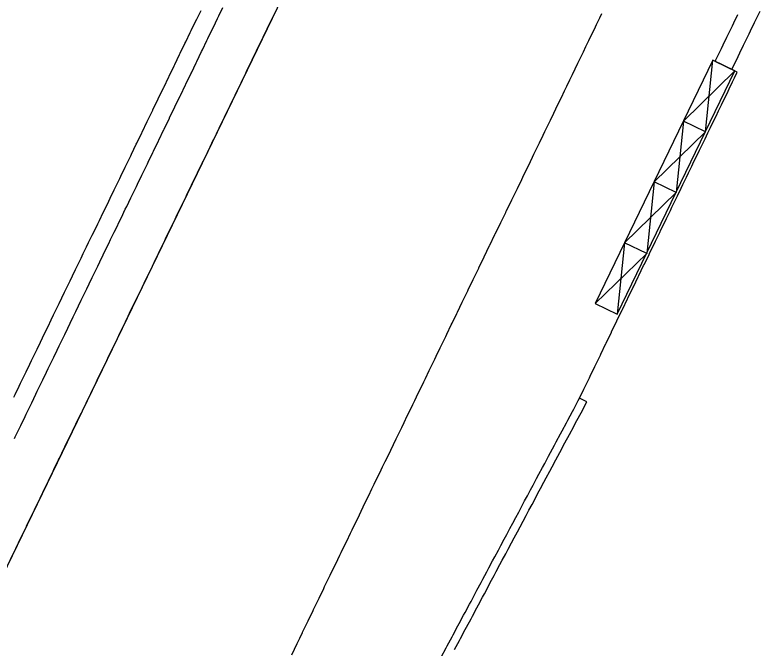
# Model space of a CAD drawing. Extents: x 2145147 to 2158018, y 137519 to 148068.
# Drawn here: x 2151232.1 to 2151292.9, y 142083.9 to 142135.4 of the extents above; entities that cross this region are included whole.
import ezdxf

# ---------------------------------------------------------------- set-up
doc = ezdxf.new("R2010")
doc.units = 0
doc.layers.add('PR_Align_Ramp_A', color=7, linetype='Continuous')
doc.layers.add('PR_Phasing_Pavement_1', color=7, linetype='Continuous')

msp = doc.modelspace()

# ---------------------------------------------------------------- linework, layer by layer
at = {"layer": 'PR_Align_Ramp_A'}
msp.add_line((2151104.34, 141827.891), (2151311.029, 142254.915), dxfattribs=at)
at = {"layer": 'PR_Phasing_Pavement_1'}
for p, q in [((2151288.351, 142125.914), (2151288.947, 142131.736)), ((2151286.551, 142126.785), (2151290.747, 142130.865)), ((2151286.551, 142126.785), (2151285.955, 142120.963)), ((2151288.351, 142125.914), (2151286.551, 142126.785)), ((2151284.155, 142121.835), (2151288.351, 142125.914)), ((2151284.155, 142121.835), (2151283.559, 142116.013)), ((2151285.955, 142120.963), (2151284.155, 142121.835)), ((2151281.759, 142116.884), (2151285.955, 142120.963)), ((2151281.759, 142116.884), (2151281.163, 142111.062)), ((2151283.559, 142116.013), (2151281.759, 142116.884)), ((2151279.363, 142111.933), (2151283.559, 142116.013)), ((2151278.682, 142103.925), (2151278.082, 142104.215))]:
    msp.add_line(p, q, dxfattribs=at)
for points in [[(2151232.057, 142100.939), (2151232.126, 142101.081), (2151232.493, 142101.839), (2151232.574, 142102.007), (2151232.929, 142102.739), (2151233.023, 142102.934), (2151233.364, 142103.64), (2151233.471, 142103.86), (2151233.8, 142104.54), (2151233.919, 142104.787), (2151234.236, 142105.44), (2151234.368, 142105.713), (2151234.671, 142106.34), (2151234.816, 142106.639), (2151235.107, 142107.24), (2151235.265, 142107.566), (2151235.543, 142108.14), (2151235.713, 142108.492), (2151235.978, 142109.04), (2151236.161, 142109.418), (2151236.414, 142109.94), (2151236.61, 142110.345), (2151236.85, 142110.84), (2151237.058, 142111.271), (2151237.285, 142111.74), (2151237.506, 142112.197), (2151237.721, 142112.641), (2151237.955, 142113.124), (2151238.157, 142113.541), (2151238.403, 142114.05), (2151238.592, 142114.441), (2151238.852, 142114.976), (2151239.028, 142115.341), (2151239.3, 142115.903), (2151239.464, 142116.241), (2151239.748, 142116.829), (2151239.899, 142117.141), (2151240.197, 142117.755), (2151240.335, 142118.041), (2151240.645, 142118.682), (2151240.771, 142118.941), (2151241.093, 142119.608), (2151241.206, 142119.841), (2151241.542, 142120.535), (2151241.642, 142120.742), (2151241.99, 142121.461), (2151242.078, 142121.642), (2151242.439, 142122.387), (2151242.513, 142122.542), (2151242.887, 142123.314), (2151242.949, 142123.442), (2151243.335, 142124.24), (2151243.385, 142124.342), (2151243.784, 142125.166), (2151243.82, 142125.242), (2151244.232, 142126.093), (2151244.256, 142126.142), (2151244.68, 142127.019), (2151244.692, 142127.042), (2151245.127, 142127.942), (2151245.129, 142127.945), (2151245.563, 142128.842), (2151245.577, 142128.872), (2151245.999, 142129.743), (2151246.026, 142129.798), (2151246.434, 142130.643), (2151246.474, 142130.724), (2151246.87, 142131.543), (2151246.922, 142131.651), (2151247.306, 142132.443), (2151247.371, 142132.577), (2151247.741, 142133.343), (2151247.819, 142133.503), (2151248.177, 142134.243), (2151248.267, 142134.43), (2151248.613, 142135.143), (2151248.716, 142135.356), (2151249.048, 142136.043)], [(2151231.737, 142091.096), (2151232.139, 142091.928), (2151232.172, 142091.996), (2151232.588, 142092.854), (2151232.608, 142092.896), (2151233.036, 142093.78), (2151233.044, 142093.796), (2151233.479, 142094.696), (2151233.484, 142094.707), (2151233.697, 142095.146), (2151233.701, 142095.155), (2151233.915, 142095.596), (2151233.933, 142095.633), (2151234.351, 142096.496), (2151234.381, 142096.559), (2151234.786, 142097.396), (2151234.83, 142097.486), (2151235.222, 142098.296), (2151235.278, 142098.412), (2151235.658, 142099.197), (2151235.726, 142099.338), (2151236.093, 142100.097), (2151236.175, 142100.265), (2151236.529, 142100.997), (2151236.623, 142101.191), (2151236.965, 142101.897), (2151237.071, 142102.118), (2151237.4, 142102.797), (2151237.52, 142103.044), (2151237.836, 142103.697), (2151237.968, 142103.97), (2151238.272, 142104.597), (2151238.417, 142104.897), (2151238.707, 142105.497), (2151238.865, 142105.823), (2151239.143, 142106.397), (2151239.313, 142106.749), (2151239.579, 142107.297), (2151239.762, 142107.676), (2151240.014, 142108.198), (2151240.21, 142108.602), (2151240.45, 142109.098), (2151240.658, 142109.528), (2151240.886, 142109.998), (2151241.107, 142110.455), (2151241.321, 142110.898), (2151241.555, 142111.381), (2151241.757, 142111.798), (2151242.004, 142112.307), (2151242.193, 142112.698), (2151242.452, 142113.234), (2151242.628, 142113.598), (2151242.9, 142114.16), (2151243.064, 142114.498), (2151243.349, 142115.086), (2151243.5, 142115.398), (2151243.797, 142116.013), (2151243.935, 142116.299), (2151244.245, 142116.939), (2151244.371, 142117.199), (2151244.694, 142117.866), (2151244.807, 142118.099), (2151245.142, 142118.792), (2151245.242, 142118.999), (2151245.591, 142119.718), (2151245.678, 142119.899), (2151246.039, 142120.645), (2151246.114, 142120.799), (2151246.487, 142121.571), (2151246.549, 142121.699), (2151246.936, 142122.497), (2151246.985, 142122.599), (2151247.384, 142123.424), (2151247.421, 142123.499), (2151247.832, 142124.35), (2151247.856, 142124.4), (2151248.281, 142125.276), (2151248.292, 142125.3), (2151248.728, 142126.2), (2151248.729, 142126.203), (2151249.163, 142127.1), (2151249.178, 142127.129), (2151249.599, 142128), (2151249.626, 142128.055), (2151250.035, 142128.9), (2151250.074, 142128.982), (2151250.47, 142129.8), (2151250.523, 142129.908), (2151250.906, 142130.7), (2151250.971, 142130.834), (2151251.342, 142131.6), (2151251.419, 142131.761), (2151251.777, 142132.5), (2151251.868, 142132.687), (2151252.213, 142133.401), (2151252.316, 142133.613), (2151252.649, 142134.301), (2151252.765, 142134.54), (2151253.084, 142135.201), (2151253.213, 142135.466)], [(2151232.008, 142104.296), (2151232.115, 142104.517), (2151232.444, 142105.196), (2151232.563, 142105.443), (2151232.879, 142106.096), (2151233.012, 142106.369), (2151233.315, 142106.996), (2151233.46, 142107.296), (2151233.751, 142107.896), (2151233.908, 142108.222), (2151234.186, 142108.796), (2151234.357, 142109.148), (2151234.622, 142109.697), (2151234.805, 142110.075), (2151235.058, 142110.597), (2151235.254, 142111.001), (2151235.493, 142111.497), (2151235.702, 142111.927), (2151235.929, 142112.397), (2151236.15, 142112.854), (2151236.365, 142113.297), (2151236.599, 142113.78), (2151236.8, 142114.197), (2151237.047, 142114.706), (2151237.236, 142115.097), (2151237.495, 142115.633), (2151237.672, 142115.997), (2151237.944, 142116.559), (2151238.107, 142116.897), (2151238.392, 142117.486), (2151238.543, 142117.798), (2151238.841, 142118.412), (2151238.979, 142118.698), (2151239.289, 142119.338), (2151239.414, 142119.598), (2151239.737, 142120.265), (2151239.85, 142120.498), (2151240.186, 142121.191), (2151240.286, 142121.398), (2151240.634, 142122.117), (2151240.722, 142122.298), (2151241.082, 142123.044), (2151241.157, 142123.198), (2151241.531, 142123.97), (2151241.593, 142124.098), (2151241.979, 142124.896), (2151242.029, 142124.998), (2151242.428, 142125.823), (2151242.464, 142125.898), (2151242.876, 142126.749), (2151242.9, 142126.799), (2151243.324, 142127.675), (2151243.336, 142127.699), (2151243.771, 142128.599), (2151243.773, 142128.602), (2151244.207, 142129.499), (2151244.221, 142129.528), (2151244.643, 142130.399), (2151244.669, 142130.454), (2151245.078, 142131.299), (2151245.118, 142131.381), (2151245.514, 142132.199), (2151245.566, 142132.307), (2151245.95, 142133.099), (2151246.015, 142133.234), (2151246.385, 142133.999), (2151246.463, 142134.16), (2151246.821, 142134.9), (2151246.911, 142135.086), (2151247.257, 142135.8)], [(2151254.646, 142083.34), (2151255.082, 142084.24), (2151255.087, 142084.251), (2151255.3, 142084.69), (2151255.304, 142084.699), (2151255.517, 142085.14), (2151255.535, 142085.177), (2151255.953, 142086.04), (2151255.984, 142086.103), (2151256.389, 142086.94), (2151256.432, 142087.03), (2151256.824, 142087.84), (2151256.88, 142087.956), (2151257.26, 142088.74), (2151257.329, 142088.882), (2151257.696, 142089.641), (2151257.777, 142089.809), (2151258.131, 142090.541), (2151258.226, 142090.735), (2151258.567, 142091.441), (2151258.674, 142091.661), (2151259.003, 142092.341), (2151259.122, 142092.588), (2151259.439, 142093.241), (2151259.571, 142093.514), (2151259.874, 142094.141), (2151260.019, 142094.44), (2151260.31, 142095.041), (2151260.467, 142095.367), (2151260.746, 142095.941), (2151260.916, 142096.293), (2151261.181, 142096.841), (2151261.364, 142097.22), (2151261.617, 142097.741), (2151261.813, 142098.146), (2151262.053, 142098.642), (2151262.261, 142099.072), (2151262.488, 142099.542), (2151262.709, 142099.999), (2151262.924, 142100.442), (2151263.158, 142100.925), (2151263.36, 142101.342), (2151263.606, 142101.851), (2151263.795, 142102.242), (2151264.054, 142102.778), (2151264.231, 142103.142), (2151264.503, 142103.704), (2151264.667, 142104.042), (2151264.951, 142104.63), (2151265.102, 142104.942), (2151265.4, 142105.557), (2151265.538, 142105.842), (2151265.848, 142106.483), (2151265.974, 142106.743), (2151266.296, 142107.409), (2151266.409, 142107.643), (2151266.745, 142108.336), (2151266.845, 142108.543), (2151267.193, 142109.262), (2151267.281, 142109.443), (2151267.641, 142110.188), (2151267.716, 142110.343), (2151268.09, 142111.115), (2151268.152, 142111.243), (2151268.538, 142112.041), (2151268.588, 142112.143), (2151268.987, 142112.968), (2151269.023, 142113.043), (2151269.435, 142113.894), (2151269.459, 142113.943), (2151269.883, 142114.82), (2151269.895, 142114.843), (2151270.33, 142115.744), (2151270.332, 142115.747), (2151270.766, 142116.644), (2151270.78, 142116.673), (2151271.202, 142117.544), (2151271.228, 142117.599), (2151271.637, 142118.444), (2151271.677, 142118.526), (2151272.073, 142119.344), (2151272.125, 142119.452), (2151272.509, 142120.244), (2151272.574, 142120.378), (2151272.944, 142121.144), (2151273.022, 142121.305), (2151273.38, 142122.044), (2151273.47, 142122.231), (2151273.816, 142122.944), (2151273.919, 142123.157), (2151274.251, 142123.845), (2151274.367, 142124.084), (2151274.687, 142124.745), (2151274.815, 142125.01), (2151275.123, 142125.645), (2151275.264, 142125.936), (2151275.558, 142126.545), (2151275.712, 142126.863), (2151275.994, 142127.445), (2151276.161, 142127.789), (2151276.43, 142128.345), (2151276.609, 142128.715), (2151276.865, 142129.245), (2151277.057, 142129.642), (2151277.301, 142130.145), (2151277.506, 142130.568), (2151277.737, 142131.045), (2151277.954, 142131.495), (2151278.172, 142131.945), (2151278.402, 142132.421), (2151278.608, 142132.846), (2151278.851, 142133.347), (2151279.044, 142133.746), (2151279.299, 142134.274), (2151279.479, 142134.646), (2151279.748, 142135.2), (2151279.915, 142135.546)], [(2151289.138, 142131.648), (2151289.197, 142131.77), (2151289.352, 142132.089), (2151289.645, 142132.696), (2151289.787, 142132.989), (2151290.094, 142133.622), (2151290.223, 142133.89), (2151290.542, 142134.549), (2151290.659, 142134.79), (2151290.991, 142135.475)], [(2151290.491, 142130.985), (2151290.553, 142131.113), (2151290.708, 142131.433), (2151291.002, 142132.04), (2151291.144, 142132.333), (2151291.45, 142132.966), (2151291.579, 142133.233), (2151291.898, 142133.892), (2151292.015, 142134.133), (2151292.347, 142134.819), (2151292.451, 142135.033), (2151292.795, 142135.745)], [(2151266.822, 142083.144), (2151267.233, 142083.913), (2151267.308, 142084.052), (2151267.705, 142084.796), (2151267.793, 142084.961), (2151268.177, 142085.679), (2151268.279, 142085.869), (2151268.648, 142086.561), (2151268.764, 142086.778), (2151269.12, 142087.444), (2151269.249, 142087.686), (2151269.592, 142088.327), (2151269.735, 142088.594), (2151270.063, 142089.209), (2151270.22, 142089.503), (2151270.535, 142090.092), (2151270.706, 142090.411), (2151271.007, 142090.975), (2151271.191, 142091.32), (2151271.478, 142091.857), (2151271.677, 142092.228), (2151271.95, 142092.74), (2151272.162, 142093.137), (2151272.422, 142093.623), (2151272.647, 142094.045), (2151272.893, 142094.505), (2151273.133, 142094.953), (2151273.365, 142095.388), (2151273.618, 142095.862), (2151273.837, 142096.271), (2151274.104, 142096.77), (2151274.308, 142097.153), (2151274.589, 142097.679), (2151274.78, 142098.036), (2151275.075, 142098.587), (2151275.252, 142098.919), (2151275.56, 142099.495), (2151275.723, 142099.801), (2151276.045, 142100.404), (2151276.195, 142100.684), (2151276.531, 142101.312), (2151276.667, 142101.567), (2151277.016, 142102.221), (2151277.139, 142102.449), (2151277.502, 142103.129), (2151277.61, 142103.332), (2151277.987, 142104.038), (2151278.082, 142104.215), (2151278.443, 142104.96), (2151278.518, 142105.115), (2151278.891, 142105.887), (2151278.953, 142106.015), (2151279.339, 142106.813), (2151279.389, 142106.915), (2151279.788, 142107.739), (2151279.825, 142107.815), (2151280.236, 142108.666), (2151280.26, 142108.715), (2151280.685, 142109.592), (2151280.696, 142109.615), (2151281.132, 142110.516), (2151281.133, 142110.518), (2151281.567, 142111.416), (2151281.581, 142111.445), (2151282.003, 142112.316), (2151282.03, 142112.371), (2151282.439, 142113.216), (2151282.478, 142113.298), (2151282.874, 142114.116), (2151282.926, 142114.224), (2151283.31, 142115.016), (2151283.375, 142115.15), (2151283.746, 142115.916), (2151283.823, 142116.077), (2151284.181, 142116.816), (2151284.272, 142117.003), (2151284.617, 142117.716), (2151284.72, 142117.929), (2151285.053, 142118.616), (2151285.168, 142118.856), (2151285.488, 142119.517), (2151285.617, 142119.782), (2151285.924, 142120.417), (2151286.065, 142120.708), (2151286.36, 142121.317), (2151286.514, 142121.635), (2151286.795, 142122.217), (2151286.962, 142122.561), (2151287.231, 142123.117), (2151287.41, 142123.487), (2151287.667, 142124.017), (2151287.859, 142124.414), (2151288.102, 142124.917), (2151288.307, 142125.34), (2151288.538, 142125.817), (2151288.755, 142126.266), (2151288.974, 142126.717), (2151289.204, 142127.193), (2151289.409, 142127.618), (2151289.652, 142128.119), (2151289.845, 142128.518), (2151290.101, 142129.046), (2151290.281, 142129.418), (2151290.549, 142129.972), (2151290.716, 142130.318), (2151290.934, 142130.768), (2151289.138, 142131.648)], [(2151267.908, 142083.762), (2151268.305, 142084.505), (2151268.393, 142084.67), (2151268.777, 142085.388), (2151268.879, 142085.579), (2151269.248, 142086.271), (2151269.364, 142086.487), (2151269.72, 142087.153), (2151269.849, 142087.396), (2151270.192, 142088.036), (2151270.335, 142088.304), (2151270.663, 142088.919), (2151270.82, 142089.212), (2151271.135, 142089.801), (2151271.306, 142090.121), (2151271.607, 142090.684), (2151271.791, 142091.029), (2151272.078, 142091.567), (2151272.277, 142091.938), (2151272.55, 142092.45), (2151272.762, 142092.846), (2151273.022, 142093.332), (2151273.247, 142093.754), (2151273.493, 142094.215), (2151273.733, 142094.663), (2151273.965, 142095.098), (2151274.218, 142095.571), (2151274.437, 142095.98), (2151274.704, 142096.48), (2151274.909, 142096.863), (2151275.189, 142097.388), (2151275.38, 142097.746), (2151275.675, 142098.297), (2151275.852, 142098.628), (2151276.16, 142099.205), (2151276.324, 142099.511), (2151276.645, 142100.113), (2151276.795, 142100.394), (2151277.131, 142101.022), (2151277.267, 142101.276), (2151277.616, 142101.93), (2151277.739, 142102.159), (2151278.102, 142102.839), (2151278.21, 142103.042), (2151278.682, 142103.925)]]:
    msp.add_lwpolyline(points, dxfattribs=at)
msp.add_lwpolyline([(2151288.947, 142131.736), (2151279.363, 142111.933), (2151281.163, 142111.062), (2151290.747, 142130.865)], close=True, dxfattribs=at)

doc.saveas('drawing.dxf')
